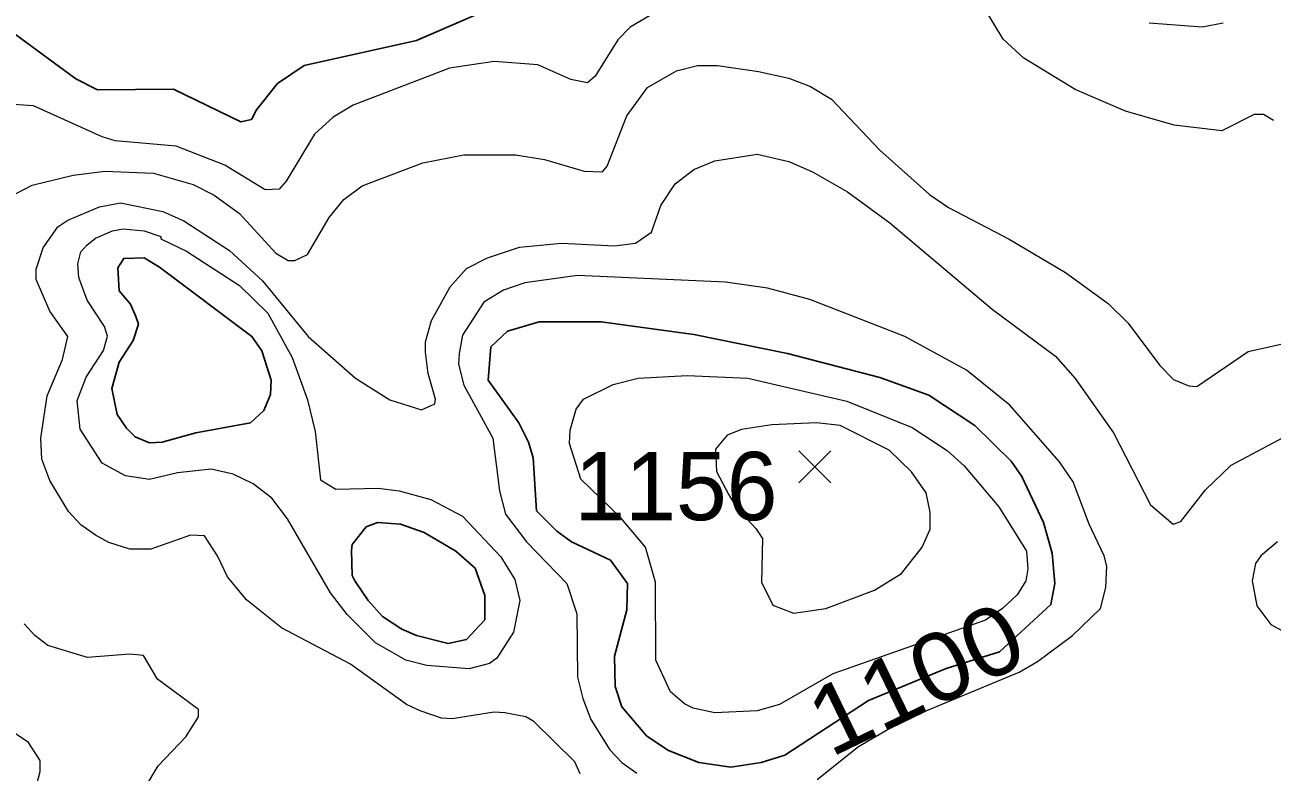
# Model space of a CAD drawing. Extents: x 423 to 448.8, y 7456.3 to 7484.
# Drawn here: x 427.888 to 429.349, y 7477.408 to 7478.283 of the extents above; entities that cross this region are included whole.
import ezdxf
from ezdxf.enums import TextEntityAlignment as Align

# ---------------------------------------------------------------- set-up
doc = ezdxf.new("R2010")
doc.units = 0
doc.header["$LTSCALE"] = 0.032
for name, color, linetype, lineweight in [('1', 7, 'Continuous', 25), ('2', 7, 'Continuous', 13), ('21', 7, 'Continuous', 25)]:
    doc.layers.add(name, color=color, linetype=linetype, lineweight=lineweight)
doc.layers.add('61', color=7, linetype='Continuous')

msp = doc.modelspace()

# ---------------------------------------------------------------- linework, layer by layer
at = {"layer": '1'}
msp.add_lwpolyline([(428.48, 7478.3226), (428.3462, 7478.2646), (428.2147, 7478.2352), (428.1837, 7478.2143), (428.159, 7478.1834), (428.1529, 7478.1722), (428.1405, 7478.1695), (428.0616, 7478.2074), (427.9726, 7478.2066), (427.9471, 7478.2197), (427.8767, 7478.2716)], dxfattribs=at)
for points in [[(428.152, 7477.8167), (428.1675, 7477.8314), (428.1753, 7477.85), (428.176, 7477.867), (428.1652, 7477.9011), (428.1536, 7477.9181), (428.0453, 7477.9993), (428.0275, 7478.0101), (428.0035, 7478.0093), (427.9966, 7477.9985), (427.9981, 7477.9714), (428.0113, 7477.956), (428.0174, 7477.9413), (428.0205, 7477.9324), (428.0144, 7477.9134), (427.9981, 7477.8879), (427.9896, 7477.8569), (427.9958, 7477.8268), (428.0066, 7477.8106), (428.0167, 7477.8005), (428.0337, 7477.7936), (428.0484, 7477.7943), (428.0879, 7477.8052)], [(429.0895, 7477.6041), (429.0294, 7477.5487), (428.9667, 7477.5292), (428.8758, 7477.4916), (428.7778, 7477.4277), (428.75, 7477.4192), (428.7144, 7477.4138), (428.6772, 7477.4192), (428.6417, 7477.4331), (428.6161, 7477.4501), (428.5867, 7477.4842), (428.579, 7477.5082), (428.5782, 7477.5437), (428.5929, 7477.5979), (428.5937, 7477.6288), (428.5736, 7477.6559), (428.528, 7477.6775), (428.5109, 7477.6899), (428.487, 7477.7139), (428.4831, 7477.7758), (428.4777, 7477.7943), (428.4661, 7477.8168), (428.4305, 7477.867), (428.4336, 7477.9057), (428.4529, 7477.9243), (428.4901, 7477.9351), (428.5628, 7477.9351), (428.6711, 7477.9204), (428.7809, 7477.898), (428.8892, 7477.8701), (428.9464, 7477.8492), (429.0005, 7477.8137), (429.0431, 7477.7719), (429.0554, 7477.7541), (429.081, 7477.7), (429.091, 7477.6644), (429.0941, 7477.6288)], [(428.2703, 7477.6675), (428.2711, 7477.6744), (428.2874, 7477.6953), (428.3005, 7477.7), (428.3276, 7477.6984), (428.3555, 7477.6884), (428.3926, 7477.6667), (428.415, 7477.6466), (428.4266, 7477.6149), (428.4266, 7477.5863), (428.405, 7477.563), (428.3833, 7477.5584), (428.3462, 7477.5677), (428.3291, 7477.5754), (428.3067, 7477.5901), (428.2897, 7477.6087), (428.2742, 7477.6319), (428.2711, 7477.6381)]]:
    msp.add_lwpolyline(points, close=True, dxfattribs=at)
at = {"layer": '2'}
for points in [[(428.6308, 7478.3002), (428.5968, 7478.2801), (428.5821, 7478.2654), (428.5558, 7478.2228), (428.5465, 7478.2151), (428.5272, 7478.2189), (428.4885, 7478.236), (428.4375, 7478.2398), (428.3849, 7478.2321), (428.272, 7478.1888), (428.2487, 7478.1749), (428.227, 7478.1548), (428.1938, 7478.0998), (428.1853, 7478.0905), (428.1691, 7478.0898), (428.1219, 7478.1184), (428.0647, 7478.1408), (427.9935, 7478.147), (427.978, 7478.1516), (427.8976, 7478.188), (427.862, 7478.1903)], [(429.3502, 7478.171), (429.3385, 7478.178), (429.3277, 7478.178), (429.2898, 7478.1586), (429.2341, 7478.1656), (429.1769, 7478.1818), (429.1181, 7478.2073), (429.0578, 7478.2437), (429.0338, 7478.2661), (429.0121, 7478.3017)], [(429.2914, 7478.2847), (429.2666, 7478.2801), (429.2047, 7478.2847)], [(427.8659, 7478.0797), (427.8961, 7478.0952), (427.944, 7478.1068), (427.9811, 7478.1114), (428.0384, 7478.1091), (428.0848, 7478.096), (428.1095, 7478.0836), (428.1389, 7478.0619), (428.1814, 7478.0155), (428.1962, 7478.007), (428.2039, 7478.007), (428.2186, 7478.014), (428.2441, 7478.0573), (428.2611, 7478.0782), (428.2828, 7478.0944), (428.3539, 7478.1215), (428.4019, 7478.1308), (428.4622, 7478.1308), (428.4963, 7478.1254), (428.5427, 7478.1115), (428.5643, 7478.1107), (428.5697, 7478.1176), (428.5929, 7478.1764), (428.6169, 7478.2097), (428.651, 7478.229), (428.6757, 7478.2352), (428.6989, 7478.2352), (428.7469, 7478.2282), (428.7824, 7478.2205), (428.8079, 7478.2105), (428.8327, 7478.1957), (428.8891, 7478.1362), (428.9472, 7478.0844), (428.9696, 7478.0689), (429.0408, 7478.0318), (429.1065, 7477.9931), (429.1568, 7477.9567), (429.18, 7477.9336), (429.2171, 7477.884), (429.2333, 7477.8678), (429.2512, 7477.8601), (429.2604, 7477.8593), (429.3208, 7477.9003), (429.4167, 7477.9219)], [(428.538, 7477.4061), (428.5318, 7477.42), (428.4839, 7477.4672), (428.4746, 7477.4725), (428.4499, 7477.4772), (428.4375, 7477.478), (428.388, 7477.4702), (428.3756, 7477.471), (428.3508, 7477.4795), (428.3346, 7477.4872), (428.2689, 7477.5344), (428.1884, 7477.577), (428.1474, 7477.6095), (428.125, 7477.6366), (428.1134, 7477.6613), (428.0979, 7477.6845), (428.0817, 7477.6853), (428.0353, 7477.669), (428.0105, 7477.669), (427.9858, 7477.6767), (427.9703, 7477.6853), (427.9532, 7477.6976), (427.9386, 7477.7131), (427.9169, 7477.7495), (427.9076, 7477.7742), (427.9061, 7477.799), (427.9138, 7477.8485), (427.9316, 7477.891), (427.9378, 7477.918), (427.9169, 7477.9475), (427.9007, 7477.9846), (427.9007, 7477.997), (427.9092, 7478.0217), (427.9262, 7478.0464), (427.9378, 7478.0542), (427.9749, 7478.0697), (427.9997, 7478.0743), (428.0492, 7478.0642), (428.0739, 7478.0534), (428.1273, 7478.0186), (428.166, 7477.9831), (428.2194, 7477.918), (428.275, 7477.8693), (428.3153, 7477.8438), (428.3524, 7477.8322), (428.3678, 7477.8392), (428.3686, 7477.8446), (428.3601, 7477.8748), (428.357, 7477.8995), (428.357, 7477.9119), (428.364, 7477.9367), (428.3856, 7477.9761), (428.405, 7477.9977), (428.4297, 7478.0101), (428.4669, 7478.0225), (428.5164, 7478.0271), (428.5782, 7478.024), (428.603, 7478.0271), (428.6216, 7478.0403), (428.6324, 7478.0712), (428.6494, 7478.0967), (428.6711, 7478.1137), (428.6958, 7478.1238), (428.7453, 7478.1316), (428.7824, 7478.123), (428.8103, 7478.1107), (428.8513, 7478.0875), (428.9008, 7478.0511), (429.0206, 7477.9498), (429.0949, 7477.8949), (429.1181, 7477.8686), (429.1629, 7477.8052), (429.2063, 7477.7208), (429.2326, 7477.6984), (429.2418, 7477.7015), (429.2705, 7477.7386), (429.3007, 7477.7673), (429.3749, 7477.8067)], [(428.8157, 7477.3991), (428.8642, 7477.4378), (428.9167, 7477.4687), (429.0524, 7477.5251), (429.074, 7477.5375), (429.115, 7477.5677), (429.1475, 7477.5994), (429.1537, 7477.6242), (429.1552, 7477.6489), (429.1521, 7477.6613), (429.1343, 7477.6984), (429.1158, 7477.7479), (429.0995, 7477.7711), (429.0415, 7477.8376), (428.9905, 7477.8786), (428.9186, 7477.9181), (428.8072, 7477.9614), (428.7577, 7477.9745), (428.7082, 7477.9815), (428.5349, 7477.9892), (428.4731, 7477.9807), (428.4483, 7477.9722), (428.4251, 7477.9583), (428.4003, 7477.9196), (428.3965, 7477.898), (428.3957, 7477.8856), (428.4019, 7477.8609), (428.4359, 7477.799), (428.4436, 7477.7371), (428.4506, 7477.71), (428.4753, 7477.6775), (428.5226, 7477.6288), (428.5341, 7477.5932), (428.5349, 7477.519), (428.5411, 7477.4942), (428.5504, 7477.4695), (428.5728, 7477.4339), (428.5867, 7477.4192), (428.6045, 7477.4068)], [(429.3548, 7477.6775), (429.3354, 7477.6613), (429.3293, 7477.652), (429.3254, 7477.6319), (429.3308, 7477.6025), (429.347, 7477.5809), (429.3687, 7477.5692)], [(428.0909, 7477.4726), (428.0909, 7477.4811), (428.043, 7477.5166), (428.0267, 7477.5445), (428.0105, 7477.546), (427.961, 7477.5422), (427.9146, 7477.5561), (427.8991, 7477.5677), (427.8867, 7477.5816)], [(427.7986, 7477.116), (427.8945, 7477.157), (427.9425, 7477.1701), (427.9997, 7477.1802), (428.0121, 7477.1848), (428.0198, 7477.1933), (428.0198, 7477.2112), (428.0074, 7477.2715), (428.0074, 7477.3194), (428.0136, 7477.3535), (428.0283, 7477.389), (428.0438, 7477.4153), (428.0763, 7477.4494), (428.0909, 7477.4726)], [(427.8651, 7477.461), (427.8906, 7477.4439), (427.9053, 7477.4215), (427.9053, 7477.4084), (427.8991, 7477.386), (427.8991, 7477.3426), (427.913, 7477.2885), (427.9146, 7477.2699), (427.9099, 7477.2606), (427.9007, 7477.2552), (427.862, 7477.2444)]]:
    msp.add_lwpolyline(points, dxfattribs=at)
for points in [[(427.9602, 7478.0248), (427.9703, 7478.0333), (427.9904, 7478.0418), (428.0028, 7478.0441), (428.0275, 7478.0418), (428.0469, 7478.0349), (428.0469, 7478.0325), (428.077, 7478.0178), (428.1389, 7477.9776), (428.1721, 7477.9451), (428.2008, 7477.8933), (428.2186, 7477.8438), (428.2278, 7477.8067), (428.234, 7477.7502), (428.2518, 7477.7394), (428.3013, 7477.7402), (428.3261, 7477.7371), (428.3632, 7477.727), (428.4004, 7477.7077), (428.4452, 7477.6598), (428.4614, 7477.6335), (428.4676, 7477.6087), (428.4599, 7477.5716), (428.4406, 7477.5414), (428.432, 7477.5352), (428.4081, 7477.529), (428.3586, 7477.5329), (428.3338, 7477.5391), (428.2982, 7477.5592), (428.265, 7477.5924), (428.2456, 7477.618), (428.1954, 7477.7046), (428.1768, 7477.7286), (428.1551, 7477.7456), (428.1316, 7477.7566), (428.106, 7477.7627), (428.0663, 7477.7583), (428.0336, 7477.7504), (428.0054, 7477.7548), (427.978, 7477.7698), (427.9524, 7477.8095), (427.9489, 7477.8431), (427.9595, 7477.8705), (427.9798, 7477.9014), (427.9842, 7477.9182), (427.9807, 7477.9296), (427.9604, 7477.9605), (427.9507, 7477.987), (427.9498, 7478.0029), (427.9533, 7478.0171)], [(429.0129, 7477.5859), (428.8342, 7477.5228), (428.7716, 7477.4872), (428.7453, 7477.4795), (428.6958, 7477.4772), (428.6703, 7477.4826), (428.6602, 7477.488), (428.644, 7477.502), (428.6269, 7477.5391), (428.6262, 7477.6304), (428.6146, 7477.6713), (428.5855, 7477.7059), (428.5388, 7477.751), (428.5256, 7477.7928), (428.5264, 7477.8083), (428.5333, 7477.833), (428.5419, 7477.8446), (428.5767, 7477.8616), (428.6061, 7477.8693), (428.6633, 7477.8724), (428.7345, 7477.8693), (428.8505, 7477.8423), (428.9271, 7477.8114), (428.968, 7477.7843), (428.9881, 7477.7665), (429.0284, 7477.7185), (429.0608, 7477.6667), (429.0624, 7477.6458), (429.0601, 7477.6319), (429.0501, 7477.6156), (429.033, 7477.5994)], [(428.7627, 7477.8147), (428.7269, 7477.8091), (428.7103, 7477.8026), (428.6968, 7477.7861), (428.6979, 7477.7599), (428.7121, 7477.7325), (428.7219, 7477.7167), (428.7438, 7477.6932), (428.7515, 7477.6814), (428.7507, 7477.6304), (428.7638, 7477.6033), (428.7878, 7477.594), (428.8258, 7477.5994), (428.883, 7477.621), (428.9147, 7477.6404), (428.9387, 7477.6713), (428.948, 7477.6922), (428.948, 7477.7124), (428.9433, 7477.7348), (428.9263, 7477.7595), (428.9, 7477.785), (428.8428, 7477.8136), (428.8149, 7477.8167)]]:
    msp.add_lwpolyline(points, close=True, dxfattribs=at)
at = {"layer": '21'}
for p, q in [((428.7942, 7477.7842), (428.8317, 7477.7467)), ((428.8317, 7477.7842), (428.7942, 7477.7467))]:
    msp.add_line(p, q, dxfattribs=at)

# ---------------------------------------------------------------- texts
at = {"layer": '61'}
msp.add_text('1156', height=0.08, dxfattribs=at).set_placement((428.6503, 7477.7029), align=Align.CENTER)
at = {"layer": '61', "width": 1.1}
msp.add_text('1100', height=0.08, rotation=25.83, dxfattribs=at).set_placement((428.9489, 7477.4814), align=Align.CENTER)

doc.saveas('drawing.dxf')
